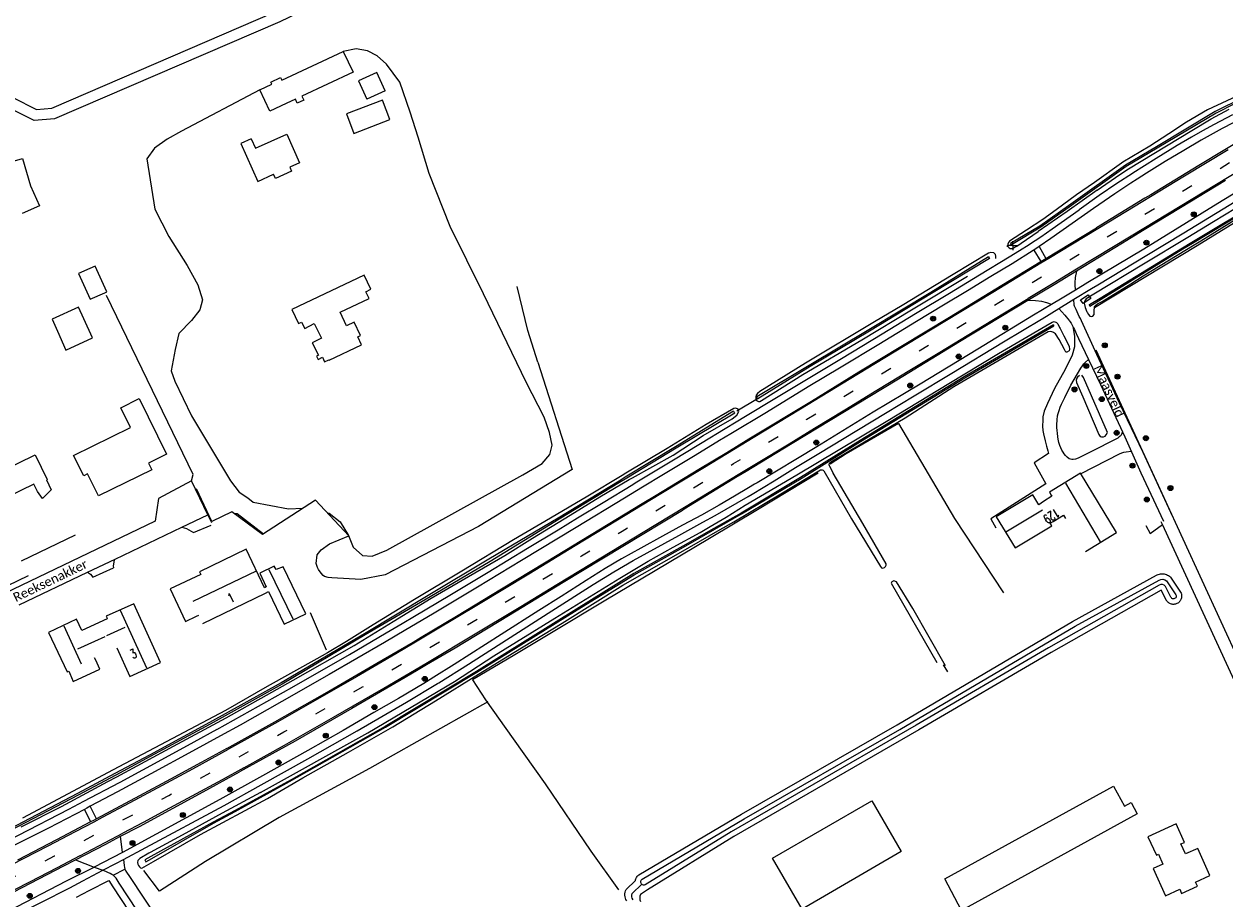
# Model space of a CAD drawing. Extents: x 177628 to 188968, y 384226 to 390673.
# Tile 295 of 393: x 184749 to 185076, y 387310 to 387548. Entities that reach past the tile are written whole.
import ezdxf

# ---------------------------------------------------------------- set-up
doc = ezdxf.new("R2010")
doc.units = 0
doc.linetypes.add('VW-3-9_STREEP', pattern=[12, 3, -9])
for name, color, linetype, lineweight in [('2811', 253, 'Continuous', 13), ('2901', 253, 'Continuous', 13), ('4209', 253, 'Continuous', 13), ('4502', 253, 'Continuous', 13), ('B-AF-CULT-GD', 253, 'HEKWERK', 13), ('B-AF-HAAG-GD', 253, 'HAAG', 13), ('B-AF-RAST-GD', 253, 'HEKWERK', 13), ('B-BP-BOOM-GD', 253, 'Continuous', 13), ('B-GB-BOUW-GD', 14, 'Continuous', 13), ('B-GB-NOKL-GD', 14, 'Continuous', 13), ('B-MK-ASSTRP-GD', 253, 'VW-3-9_STREEP', 13), ('B-MK-STRP-GD', 253, 'Continuous', 13), ('B-OB-CAI-GD', 253, 'Continuous', 13), ('B-OG-HOOGTE-GD', 253, 'Continuous', 13), ('B-TR-SLOO-GD', 253, 'Continuous', 13), ('B-VH-FPAD-GD', 8, 'Continuous', 13), ('B-VH-HFDR-GD', 8, 'Continuous', 13), ('B-VH-MATE-GD', 253, 'Continuous', 13), ('B-VH-ONVH-GD', 253, 'Continuous', 13), ('B-VH-OVRG-GD', 8, 'Continuous', 13), ('B-WT-HDUIK-GD', 253, 'Continuous', 13), ('B01_F', 14, 'Continuous', 9), ('B01_T', 14, 'Continuous', 9), ('B02_D', 14, 'Continuous', 9), ('B02_F', 14, 'Continuous', 9), ('B02_T', 14, 'Continuous', 9), ('B11_S', 14, 'Continuous', 9), ('B14_F', 14, 'Continuous', 9), ('T04_F', 253, 'HAAG', 9), ('T04_T', 253, 'HAAG', 9), ('T07_F', 253, 'Continuous', 9), ('T09_F', 253, 'Continuous', 9), ('T10_F', 253, 'Continuous', 9), ('T22_F', 253, 'Continuous', 9), ('V00_F', 8, 'Continuous', 9), ('V00_T', 8, 'Continuous', 9), ('V06_F', 8, 'Continuous', 9), ('W01_F', 253, 'Continuous', 9), ('Z06', 7, 'Continuous', 9)]:
    doc.layers.add(name, color=color, linetype=linetype, lineweight=lineweight)
doc.styles.add('Legend', font='calibri.ttf')
doc.styles.add('ROMANS', font='ROMANS.shx', dxfattribs={"oblique": 45})
doc.linetypes.add('HAAG', pattern='A,4,-1,[5,TOPOCAD.SHX,S=0.35,R=0,X=-0.35,Y=-0.35],-1', length=6)
doc.linetypes.add('HEKWERK', pattern='A,7,-1.5,[1,ProvNB.shx,S=0.75,R=0,X=0,Y=0],-1.5', length=10)

# ---------------------------------------------------------------- blocks, each defined once
blk = doc.blocks.new('2901_2901', base_point=(177628.113717, 385871.174588))
at = {"layer": '2901'}
for radius in [0.675, 0.45, 0.225]:
    blk.add_circle((177628.113717, 385871.174588), radius, dxfattribs=at)
blk = doc.blocks.new('4209_4209', base_point=(177627.545238, 385871.174588))
at = {"layer": '4209'}
for points in [[(177627.545238, 385871.174588, 0), (177626.295238, 385871.174588, 0)], [(177627.545238, 385871.174588, 0), (177627.545238, 385872.424588, 0)], [(177627.545238, 385871.174588, 0), (177628.795238, 385871.174588, 0)], [(177627.545238, 385871.174588, 0), (177627.545238, 385869.924588, 0)]]:
    blk.add_polyline3d(points, dxfattribs=at)
blk = doc.blocks.new('2810_2811', base_point=(177627.545238, 385871.174588))
at = {"layer": '2811'}
blk.add_polyline3d([(177627.045238, 385870.924588, 0), (177627.045238, 385871.424588, 0), (177628.045238, 385871.424588, 0), (177628.045238, 385870.924588, 0)], close=True, dxfattribs=at)

msp = doc.modelspace()

# ---------------------------------------------------------------- linework, layer by layer
at = {"layer": 'B-AF-CULT-GD', "flags": 128}
for points in [[(184889.283, 387455.963), (184886.589, 387464.594), (184883.633, 387476.589)], [(184889.283, 387455.963), (184898.689, 387426.673), (184873.085, 387411.185), (184847.673, 387397.978), (184841.043, 387396.681), (184833.143, 387397.136), (184832.104, 387397.308), (184831.161, 387397.547), (184830.758, 387397.79), (184830.223, 387398.408), (184829.494, 387399.427), (184829.176, 387400.033), (184828.875, 387401.079), (184829.138, 387403.493), (184830.245, 387404.798), (184832.495, 387406.451), (184837.761, 387408.666), (184828.641, 387418.388), (184814.173, 387408.955), (184805.892, 387415.14), (184800.409, 387412.492), (184796.199, 387421.435)], [(184827.214, 387387.733), (184831.574, 387377.546)], [(184875.683, 387363.379), (184843.406, 387345.166), (184818.78, 387331.868)], [(184818.78, 387331.868), (184798.67, 387319.815), (184786.112, 387311.777), (184781.832, 387317.412)]]:
    msp.add_lwpolyline(points, dxfattribs=at)
at = {"layer": 'B-AF-HAAG-GD', "flags": 128}
for points in [[(184763.462, 387310.14), (184766.911, 387311.915), (184772.271, 387314.673), (184773.382, 387312.981)], [(184773.382, 387312.981), (184782.277, 387299.444), (184781.511, 387297.947)]]:
    msp.add_lwpolyline(points, dxfattribs=at)
at = {"layer": 'B-AF-RAST-GD', "flags": 128}
for points in [[(184987.666, 387439.222), (184977.968, 387433.624), (184973.372, 387431.019), (184969.012, 387428.142)], [(184987.666, 387439.222), (185002.949, 387413.369), (185016.264, 387393.111)], [(184965.731, 387425.725), (184949.158, 387415.742), (184936.093, 387407.924), (184921.273, 387399.124), (184907.36, 387390.834), (184893.94, 387382.705), (184883.056, 387376.203), (184871.47, 387369.405)], [(184871.47, 387369.405), (184875.071, 387363.879), (184882.558, 387353.265), (184891.314, 387341.008), (184903.744, 387322.706), (184911.286, 387312.157)]]:
    msp.add_lwpolyline(points, dxfattribs=at)
at = {"layer": 'B-GB-BOUW-GD', "flags": 128}
for points in [[(185038.608, 387404.403), (185047.105, 387409.562), (185037.281, 387425.716), (185028.793, 387420.499), (185029.311, 387419.727), (185029.475, 387419.429), (185027.209, 387418.003), (185025.946, 387417.114), (185024.321, 387419.833), (185014.302, 387413.802), (185019.461, 387405.315), (185029.505, 387411.372), (185029.016, 387412.061), (185029.878, 387412.559), (185032.63, 387414.237), (185033.171, 387413.339)], [(184797.909, 387384.714), (184815.006, 387393.005), (184815.827, 387393.435), (184820.11, 387384.553), (184826.054, 387387.392), (184819.86, 387400.221), (184817.9, 387399.409), (184817.408, 387400.346), (184813.455, 387398.453), (184815.224, 387394.688), (184814.758, 387394.493), (184809.763, 387405.024), (184797.072, 387398.843), (184797.402, 387398.092), (184789.013, 387394.15), (184793.237, 387385.314), (184796.242, 387386.765), (184796.845, 387386.982)], [(184774.481, 387378.107), (184778.01, 387370.278), (184786.365, 387374.055), (184779.132, 387390.092), (184771.615, 387386.694), (184771.754, 387386.333), (184771.869, 387385.995), (184764.913, 387382.828), (184763.445, 387385.907), (184755.837, 387382.282), (184760.927, 387371.517), (184761.361, 387371.753), (184761.643, 387371.069), (184762.602, 387368.891), (184769.88, 387372.275), (184768.77, 387374.707), (184768.438, 387375.413)]]:
    msp.add_lwpolyline(points, dxfattribs=at)
at = {"layer": 'B-GB-NOKL-GD', "flags": 128}
for points in [[(185033.176, 387422.952), (185042.685, 387407.037)], [(185026.893, 387415.62), (185016.932, 387409.594)], [(184815.935, 387399.48), (184822.442, 387386.026)], [(184812.45, 387398.98), (184795.204, 387390.738)], [(184782.639, 387372.536), (184775.456, 387388.269)], [(184764.876, 387373.61), (184760.125, 387384.028)], [(184776.665, 387383.631), (184771.678, 387381.374)], [(184768.418, 387379.868), (184763.75, 387377.748)], [(184768.459, 387379.941), (184771.302, 387381.184)]]:
    msp.add_lwpolyline(points, dxfattribs=at)
at = {"layer": 'B-MK-ASSTRP-GD', "flags": 128}
msp.add_lwpolyline([(183944.412, 387070.458), (183952.02, 387071.296), (183963.432, 387072.6), (183973.755, 387073.811), (183985.142, 387075.148), (183997.902, 387076.643), (184007.149, 387077.803), (184012.738, 387078.504), (184015.866, 387078.896), (184023.787, 387079.902), (184031.733, 387080.99), (184038.514, 387081.946), (184046.324, 387083.075), (184052.616, 387084.079), (184062.372, 387085.69), (184070.358, 387087.095), (184078.883, 387088.72), (184087.355, 387090.364), (184096.7, 387092.235), (184103.899, 387093.77), (184111.252, 387095.404), (184111.425, 387095.442), (184123.771, 387098.311), (184141.375, 387102.722), (184156.811, 387106.905), (184172.406, 387111.313), (184186.27, 387115.349), (184204.637, 387120.724), (184207.727, 387121.634), (184232.843, 387129.032), (184261.594, 387137.507), (184282.846, 387143.719), (184303.661, 387149.86), (184329.525, 387157.49), (184363.913, 387167.629), (184386.852, 387174.392), (184399.561, 387178.199), (184421.138, 387184.662), (184444.005, 387191.692), (184478.045, 387202.775), (184494.748, 387208.642), (184494.795, 387208.659), (184523.173, 387218.628), (184556.574, 387231.119), (184568.123, 387235.659), (184581.873, 387241.073), (184588.922, 387243.903), (184593.818, 387245.869), (184604.923, 387250.423), (184615.77, 387254.954), (184627.213, 387259.841), (184637.793, 387264.424), (184640.053, 387265.403), (184649.118, 387269.411), (184659.082, 387273.839), (184668.953, 387278.291), (184679.316, 387283.034), (184680.524, 387283.598), (184689.441, 387287.756), (184701.045, 387293.259), (184707.642, 387296.431), (184711.53, 387298.3), (184722.574, 387303.686), (184732.981, 387308.85), (184744.376, 387314.625), (184757.465, 387321.371), (184764.891, 387325.23), (184769.978, 387327.929), (184772.279, 387329.149), (184779.804, 387333.137), (184788.663, 387337.88), (184796.924, 387342.374), (184806.667, 387347.717), (184820.048, 387355.183), (184832.827, 387362.444), (184841.52, 387367.432), (184852.236, 387373.672), (184857.149, 387376.589), (184862.643, 387379.851), (184875.281, 387387.456), (184888.489, 387395.43), (184901.182, 387403.142), (184912.27, 387409.862), (184924.556, 387417.313), (184935.934, 387424.236), (184942.669, 387428.329), (184949.693, 387432.598), (184962.622, 387440.407), (184975.889, 387448.482), (184988.19, 387455.933), (185001.979, 387464.296), (185015.043, 387472.229), (185028.182, 387480.188), (185030.347, 387481.499), (185044.149, 387489.84), (185073.274, 387507.538), (185096.242, 387521.471), (185113.689, 387532.026), (185114.259, 387532.371), (185120.036, 387535.878), (185131.893, 387543.117), (185146.548, 387552), (185161.393, 387560.989), (185172.777, 387567.864), (185182.893, 387573.996), (185193.695, 387580.423), (185199.264, 387583.686), (185204.585, 387586.804), (185212.923, 387591.643), (185221.14, 387596.338), (185232.105, 387602.57), (185240.882, 387607.498), (185249.419, 387612.192), (185257.663, 387616.673), (185269.427, 387623.04), (185286.671, 387632.329), (185294.499, 387636.546), (185316.587, 387648.416), (185329.692, 387655.461), (185348.253, 387665.478), (185369.366, 387676.846), (185374.563, 387679.641), (185390.424, 387688.172), (185400.986, 387693.869), (185422.114, 387705.266), (185443.177, 387716.608), (185462.76, 387727.158), (185466.73, 387729.298), (185497.075, 387745.679), (185513.336, 387754.404), (185525.616, 387760.989), (185535.704, 387766.436), (185545.139, 387771.54), (185550.773, 387774.601), (185554.252, 387776.491), (185561.636, 387780.477), (185568.948, 387784.48), (185577.123, 387788.996), (185586.07, 387793.974), (185595.122, 387799.084), (185603.096, 387803.642), (185613.748, 387809.838), (185622.033, 387814.709), (185629.021, 387818.899), (185635.198, 387822.604), (185637.515, 387824.01), (185644.061, 387827.983), (185652.489, 387833.182), (185661.818, 387838.964), (185670.926, 387844.668), (185679.882, 387850.337), (185691.271, 387857.643), (185699.088, 387862.764), (185706.4, 387867.567), (185719.727, 387876.444), (185721.675, 387877.754), (185729.973, 387883.334), (185732.242, 387884.86), (185738.299, 387888.973), (185757.89, 387902.042), (185765.768, 387907.38), (185804.927, 387933.722), (185805.444, 387934.069), (185845.245, 387960.79), (185875.094, 387980.841), (185887.944, 387989.473), (185905.016, 388000.94), (185940.462, 388024.767), (185970.341, 388044.898), (185970.919, 388045.287), (185982.816, 388053.292), (186020.236, 388078.437), (186053.905, 388101.084), (186060.105, 388105.254), (186099.969, 388132.042), (186136.894, 388156.876), (186139.014, 388158.302), (186178.944, 388185.13), (186211.32, 388206.914), (186219.794, 388212.613), (186258.815, 388238.852), (186294.99, 388263.063), (186302.966, 388268.318), (186324.939, 388282.795), (186354.934, 388302.418), (186384.967, 388322.047), (186386.61, 388323.124), (186415.006, 388341.733), (186447.357, 388363.161), (186469.928, 388378.422), (186487.988, 388390.634), (186522.539, 388414.381), (186552.061, 388434.794), (186552.375, 388435.011), (186591.589, 388462.132), (186621.245, 388482.669), (186634.606, 388491.916), (186650.955, 388503.231), (186680.626, 388523.721), (186716.861, 388548.786), (186720.265, 388551.141), (186761.12, 388579.373), (186799.113, 388605.659), (186800.413, 388606.558), (186843.546, 388636.4), (186881.346, 388662.561), (186902.899, 388677.477), (186914.87, 388685.771), (186928.834, 388695.48), (186943.945, 388706.066), (186956.492, 388714.945), (186962.785, 388719.488), (186972.094, 388726.208), (186986.385, 388736.608), (186999.405, 388746.231), (187012.404, 388755.989), (187025.791, 388766.134), (187038.048, 388775.406), (187042.93, 388779.107), (187049.596, 388784.161), (187059.688, 388791.795), (187070.007, 388799.64), (187080.386, 388807.484), (187091.627, 388815.999), (187104.113, 388825.452), (187116.189, 388834.57), (187122.69, 388839.475), (187124.579, 388840.901), (187128.403, 388843.794), (187136.942, 388850.255), (187152.391, 388861.968), (187156.649, 388865.209), (187165.198, 388871.66), (187172.972, 388877.552), (187180.679, 388883.391), (187187.857, 388888.815), (187194.476, 388893.815), (187200.809, 388898.618), (187202.426, 388899.838), (187207.173, 388903.419), (187213.258, 388907.982), (187220.155, 388913.104), (187226.601, 388917.892), (187234.132, 388923.385), (187241.035, 388928.349), (187247.153, 388932.714), (187253.715, 388937.328), (187259.552, 388941.389), (187265.664, 388945.606), (187271.763, 388949.75), (187279.179, 388954.712), (187284.034, 388957.938), (187288.001, 388960.573), (187296.417, 388966.088), (187304.113, 388971.043), (187312.488, 388976.371), (187321.175, 388981.845), (187329.2, 388986.794), (187336.423, 388991.171), (187347.234, 388997.666), (187355.385, 389002.491), (187364.617, 389007.889), (187369.274, 389010.564), (187373.351, 389012.906), (187383.55, 389018.746), (187391.354, 389023.182), (187399.729, 389027.947), (187409.043, 389033.149), (187417.7, 389037.939), (187425.952, 389042.506), (187435.215, 389047.522), (187443.298, 389051.859), (187449.185, 389054.994), (187456.297, 389058.639), (187463.273, 389062.161), (187471.291, 389066.134), (187479.197, 389069.969), (187486.731, 389073.532), (187495.836, 389077.681), (187502.129, 389080.449), (187505.366, 389081.872), (187515.302, 389086.134), (187524.74, 389090.108), (187533.55, 389093.818), (187544.216, 389098.293), (187548.392, 389100.027), (187552.912, 389101.905), (187561.746, 389105.557), (187569.799, 389108.937), (187579.694, 389113.029), (187589.404, 389117.045), (187600.626, 389121.678), (187611.176, 389126.036), (187620.579, 389129.941), (187627.506, 389132.811), (187635.464, 389136.159), (187640.702, 389138.397), (187642.123, 389139.004), (187649.209, 389142.094), (187655.76, 389144.998), (187661.931, 389147.773), (187666.965, 389150.098), (187673.133, 389153.049), (187678.06, 389155.479), (187685.805, 389159.33), (187693.353, 389163.127), (187700.589, 389166.873), (187710.043, 389171.904), (187717.972, 389176.292), (187724.462, 389179.979), (187729.627, 389183.021), (187730.532, 389183.554), (187736.361, 389187.049), (187741.741, 389190.353), (187747.177, 389193.778), (187753.716, 389197.979), (187760.089, 389202.175), (187766.168, 389206.249), (187773.118, 389210.99), (187778.727, 389214.924), (187784.459, 389219.069), (187789.352, 389222.66), (187795.124, 389226.932), (187800.154, 389230.719), (187806.175, 389235.283), (187811.497, 389239.481), (187812.14, 389239.988), (187816.945, 389243.825), (187823.942, 389249.6), (187830.458, 389254.877), (187837.294, 389260.699), (187843.444, 389266.007), (187848.199, 389270.121), (187854.933, 389275.94), (187861.712, 389281.812), (187869.164, 389288.253), (187876.351, 389294.48), (187884.405, 389301.452), (187887.829, 389304.422), (187888.334, 389304.861), (187889.364, 389305.754), (187892.772, 389308.696), (187897.265, 389312.503), (187901.072, 389315.671), (187905.63, 389319.389), (187910.153, 389323.072), (187914.275, 389326.394), (187918.745, 389329.944), (187922.394, 389332.834), (187926.332, 389335.907), (187929.595, 389338.428), (187933.176, 389341.134), (187936.658, 389343.755), (187940.773, 389346.797), (187945.751, 389350.425), (187949.016, 389352.775), (187952.932, 389355.569), (187956.47, 389358.093), (187959.735, 389360.384), (187964.174, 389363.496), (187967.993, 389366.149), (187971.877, 389368.808), (187976.082, 389371.666), (187982.065, 389375.666)], dxfattribs=at)
at = {"layer": 'B-MK-STRP-GD', "flags": 128}
for points in [[(185266.34, 387617.715), (185259.324, 387613.927), (185251.08, 387609.446), (185242.543, 387604.752), (185233.766, 387599.824), (185222.802, 387593.592), (185214.584, 387588.897), (185206.247, 387584.058), (185200.925, 387580.94), (185195.356, 387577.677), (185184.554, 387571.251), (185174.438, 387565.118), (185163.055, 387558.243), (185148.209, 387549.254), (185133.554, 387540.371), (185121.698, 387533.132), (185115.351, 387529.281), (185110.481, 387526.326), (185095.024, 387516.952), (185080.805, 387508.332), (185051.135, 387490.318)], [(185077.572, 387513.895), (185065.637, 387506.665), (185045.029, 387494.168)], [(185045.029, 387494.168), (185028.663, 387484.269), (185026.499, 387482.958), (185013.36, 387475), (185000.295, 387467.067), (184986.506, 387458.704), (184974.206, 387451.253), (184960.939, 387443.177), (184948.009, 387435.368), (184940.986, 387431.1), (184934.25, 387427.006), (184922.873, 387420.083), (184910.586, 387412.633), (184899.499, 387405.913), (184886.805, 387398.201), (184873.598, 387390.227), (184860.959, 387382.622), (184855.466, 387379.36), (184850.553, 387376.442), (184839.836, 387370.203), (184831.144, 387365.214), (184818.364, 387357.954), (184804.983, 387350.488)], [(185051.135, 387490.318), (185036.241, 387481.311)], [(185036.241, 387481.311), (185029.839, 387477.433), (185023.028, 387473.307)], [(184809.12, 387345.418), (184820.178, 387351.578), (184833.536, 387359.15), (184847.286, 387367.098), (184858.723, 387373.827), (184860.531, 387374.891), (184870.868, 387381.053), (184884.621, 387389.342), (184894.51, 387395.349), (184906.47, 387402.588), (184918.068, 387409.615), (184929.308, 387416.465), (184939.786, 387422.826), (184944.34, 387425.589), (184948.889, 387428.349), (184957.81, 387433.756), (184964.765, 387437.973), (184972.986, 387442.965), (184981.783, 387448.297), (184991.229, 387454.024), (184998.952, 387458.719), (185010.561, 387465.759), (185023.028, 387473.307)], [(184742.693, 387317.396), (184755.782, 387324.141), (184763.207, 387328), (184768.295, 387330.699), (184770.595, 387331.92), (184778.12, 387335.907), (184786.98, 387340.651), (184795.241, 387345.145), (184804.983, 387350.488)], [(184809.12, 387345.418), (184803.174, 387342.139), (184796.096, 387338.272), (184788.84, 387334.356), (184781.632, 387330.522), (184776.133, 387327.567)], [(184764.425, 387321.381), (184771.28, 387325.003), (184776.133, 387327.567)], [(184764.425, 387321.381), (184758.231, 387318.157), (184750.642, 387314.214), (184742.429, 387310.024)]]:
    msp.add_lwpolyline(points, dxfattribs=at)
at = {"layer": 'B-TR-SLOO-GD', "flags": 128}
for points in [[(185115.103, 387547.369), (185100.737, 387538.574), (185089.136, 387531.807), (185074.025, 387524.304), (185057.998, 387514.639), (185049.516, 387509.659), (185049.513, 387509.657), (185034.691, 387499.014), (185026.198, 387493.09), (185018.217, 387488.322), (185018.246, 387488.044), (185018.459, 387487.966)], [(185115.103, 387547.369), (185115.382, 387547.213), (185115.482, 387546.951), (185100.984, 387538.248), (185089.278, 387531.523), (185074.273, 387523.871), (185058.206, 387514.328), (185049.782, 387509.344), (185049.733, 387509.315), (185034.831, 387498.662), (185026.438, 387492.759), (185018.459, 387487.966)], [(185081.089, 387529.012), (185071.902, 387524.777), (185066.227, 387521.445), (185061.353, 387518.219), (185056.158, 387514.822), (185048.82, 387510.462), (185048.439, 387510.235), (185041.103, 387504.94)], [(185054.339, 387479.509), (185068.297, 387487.937), (185070.138, 387489.049), (185083.431, 387497.306), (185099.912, 387507.404), (185117.991, 387518.488), (185125.059, 387522.693), (185127.922, 387524.134), (185130.076, 387525.25), (185130.936, 387525.816), (185130.974, 387526.176), (185130.847, 387526.603), (185130.262, 387527.645), (185129.753, 387527.823), (185129.092, 387527.69), (185128.142, 387527.298), (185124.386, 387524.936), (185116.473, 387520.366), (185101.186, 387511.158), (185085.557, 387501.517), (185073.526, 387494.19), (185066.537, 387489.975), (185054.429, 387482.672)], [(185039.846, 387471.241), (185039.754, 387471.729), (185042.629, 387473.398), (185065.115, 387487.136), (185067.665, 387488.669), (185086.953, 387500.267), (185105.091, 387511.448), (185129.53, 387525.946), (185129.665, 387525.692)], [(185039.846, 387471.241), (185042.91, 387473.126), (185065.174, 387486.834), (185067.854, 387488.449), (185087.106, 387500.053), (185105.183, 387511.206), (185129.665, 387525.692)], [(185041.873, 387502.883), (185047.981, 387507.174), (185050.378, 387508.651), (185057.241, 387512.881), (185067.628, 387519.132), (185072.895, 387522.316), (185077.854, 387524.906)], [(185041.103, 387504.94), (185036.163, 387501.549), (185030.684, 387497.458), (185026.993, 387494.88), (185022.539, 387491.929), (185017.934, 387488.927), (185017.632, 387488.56), (185017.443, 387488.155), (185017.4, 387487.809), (185017.483, 387487.508), (185017.795, 387487.135), (185018.118, 387486.955), (185018.752, 387486.97), (185019.951, 387487.589), (185021.118, 387488.378), (185025.787, 387491.555)], [(185041.873, 387502.883), (185033.669, 387497.052), (185025.787, 387491.555)], [(185014.218, 387484.259), (185014.23, 387484.899), (185014.131, 387485.282), (185013.968, 387485.549), (185013.663, 387485.799), (185012.829, 387485.827), (185012.187, 387485.667), (185002.596, 387479.838), (184988.625, 387471.422), (184981.077, 387466.989), (184962.318, 387455.716), (184949.812, 387447.961), (184949.184, 387447.39), (184948.852, 387446.95), (184948.737, 387446.553), (184948.793, 387445.805), (184948.941, 387445.56), (184949.092, 387445.449), (184949.445, 387445.28), (184949.846, 387445.265), (184950.295, 387445.509), (184961.542, 387452.65), (184977.658, 387462.105), (184991.162, 387470.231), (185006.465, 387479.414)], [(185012.189, 387484.704), (184996.477, 387475.008), (184979.557, 387464.828), (184963.323, 387455.063), (184949.056, 387446.517), (184949.043, 387446.194), (184949.294, 387446.008)], [(185012.189, 387484.704), (185012.371, 387484.454), (185012.46, 387484.28), (184996.695, 387474.66), (184979.751, 387464.385), (184963.585, 387454.752), (184949.294, 387446.008)], [(185054.429, 387482.672), (185040.931, 387474.52), (185038.844, 387473.259), (185038.433, 387472.732), (185038.273, 387472.045), (185038.591, 387470.896), (185039.042, 387469.706), (185039.074, 387469.649)], [(185041.097, 387470.79), (185041.143, 387471.15), (185041.442, 387471.543), (185041.936, 387471.837), (185043.151, 387472.531), (185051.019, 387477.35), (185054.339, 387479.509)], [(185039.074, 387469.649), (185039.438, 387469.009), (185039.836, 387468.518), (185040.194, 387468.425), (185040.634, 387468.541), (185041.036, 387468.967), (185041.015, 387470.154), (185041.097, 387470.79)], [(185029.932, 387466.175), (185005.604, 387451.992), (184977.205, 387434.646), (184960.927, 387424.499), (184944.773, 387414.82), (184937.293, 387410.597), (184928.86, 387405.837), (184915.521, 387398.316), (184899.854, 387388.6), (184872.569, 387371.639), (184847.672, 387356.663), (184821.99, 387342.127), (184806.778, 387333.724), (184800.718, 387330.549), (184783.789, 387321.167), (184782.16, 387320.264), (184782.423, 387319.764), (184784.055, 387320.694), (184800.894, 387330.289), (184806.797, 387333.49), (184821.582, 387341.702), (184847.797, 387356.497), (184872.635, 387371.439), (184900.013, 387388.424), (184915.573, 387398.041), (184928.992, 387405.56), (184937.548, 387410.449), (184944.856, 387414.624), (184961.084, 387424.272), (184977.322, 387434.368), (185005.736, 387451.729), (185030.038, 387465.896), (185029.974, 387466.145)], [(184813.643, 387338.675), (184842.964, 387354.956), (184866.574, 387368.912), (184877.3, 387375.905), (184893.954, 387386.224), (184911.663, 387397.114), (184919.395, 387401.729), (184926.189, 387405.512), (184933.582, 387409.576), (184936.312, 387411.166), (184940.632, 387413.682), (184945.877, 387416.956), (184959.956, 387425.234), (184971.191, 387431.955), (184984.789, 387440.094), (185001.403, 387450.183), (185014.939, 387458.348), (185027.818, 387465.873), (185029.572, 387466.898), (185030.102, 387467.044), (185030.721, 387466.824), (185031.103, 387466.39), (185031.604, 387465.435)], [(185031.604, 387465.435), (185031.75, 387465.157), (185032.784, 387463.19), (185034.234, 387460.351), (185034.298, 387459.411), (185034.151, 387459.043), (185033.532, 387458.674), (185033.325, 387458.692), (185032.892, 387459.433), (185031.489, 387462.177), (185030.491, 387463.656), (185029.889, 387464.103), (185029.77, 387464.191), (185029.487, 387464.241)], [(185029.487, 387464.241), (185029, 387464.327), (185028.449, 387464.231), (185014.766, 387456.224), (185002.723, 387449.249), (184989.432, 387440.722), (184977.884, 387433.924), (184969.339, 387428.791), (184968.8, 387428.39), (184968.647, 387428.166), (184968.632, 387428.052), (184968.783, 387427.761)], [(185036.991, 387452.302), (185036.506, 387451.918), (185036.292, 387451.624), (185036.119, 387451.025), (185036.172, 387450.464), (185037.939, 387446.565), (185042.251, 387436.294), (185042.674, 387435.685), (185042.973, 387435.591), (185043.514, 387435.641), (185043.975, 387435.839), (185044.311, 387436.157), (185044.64, 387436.791), (185038.15, 387451.763), (185037.65, 387452.436)], [(184942.698, 387442.629), (184926.813, 387432.915), (184913.159, 387424.597), (184911.437, 387423.548), (184894.834, 387413.486), (184875.934, 387402.239), (184859.407, 387392.371), (184842.026, 387381.87), (184819.323, 387368.591), (184799.732, 387357.717), (184783.382, 387348.856), (184773.974, 387343.835), (184763.752, 387338.378), (184745.196, 387328.696), (184714.85, 387313.458), (184699.521, 387305.969), (184682.975, 387298.129), (184666.191, 387290.496), (184649.624, 387282.864), (184632.648, 387275.46), (184616.07, 387268.307)], [(184942.698, 387442.629), (184942.842, 387442.285), (184943.019, 387442.084), (184927.038, 387432.494), (184913.565, 387424.362), (184911.555, 387423.148), (184895.125, 387413.208), (184876.317, 387401.658), (184859.959, 387392.009), (184842.223, 387381.612), (184819.594, 387368.236), (184799.902, 387357.288), (184783.606, 387348.475), (184774.198, 387343.421), (184763.967, 387337.925), (184745.516, 387328.26)], [(184804.319, 387359.012), (184822.586, 387369.323), (184839.181, 387378.712), (184849.839, 387385.273), (184860.176, 387391.645), (184870.405, 387397.53), (184880.322, 387403.246), (184887.87, 387408.025), (184898.087, 387414.285), (184906.203, 387419.223), (184914.249, 387423.965), (184915.125, 387424.482), (184926.178, 387430.666), (184934.351, 387435.944), (184942.291, 387440.522), (184943.565, 387441.562), (184944.097, 387442.531), (184943.928, 387443.17), (184943.32, 387443.405), (184942.778, 387443.383), (184935.201, 387439.023), (184924.536, 387432.473), (184913.309, 387425.712), (184912.297, 387425.098), (184902.927, 387419.409), (184892.774, 387413.483), (184882.627, 387407.508), (184868.586, 387399.034), (184855.652, 387391.31), (184844.4, 387384.35), (184837.134, 387379.796), (184831.95, 387376.775), (184829.066, 387375.094), (184815.53, 387367.521), (184804.117, 387361.044)], [(184815.565, 387337.024), (184825.233, 387342.643), (184837.644, 387349.618), (184849.76, 387356.577), (184861.413, 387363.603), (184873.115, 387370.935), (184882.779, 387376.801), (184895.9, 387384.849), (184912.52, 387395.171), (184928.321, 387404.196), (184938.395, 387409.958), (184942.734, 387412.44), (184955.522, 387420.053), (184966.422, 387426.628), (184966.848, 387426.659), (184967.071, 387426.501)], [(184967.071, 387426.501), (184967.16, 387426.438), (184967.281, 387426.352), (184974.865, 387413.299), (184982.718, 387400.229), (184983.009, 387399.949), (184983.392, 387399.797), (184983.813, 387399.99), (184984.104, 387400.243), (184984.284, 387400.612), (184984.278, 387400.955), (184977.967, 387411.958), (184969.851, 387425.706)], [(184968.783, 387427.761), (184968.854, 387427.626), (184969.851, 387425.706)], [(185000.482, 387373.21), (184991.551, 387388.838), (184987.064, 387396.103), (184986.369, 387396.365), (184985.82, 387396.068), (184985.645, 387395.692), (184998.109, 387374.122)], [(184804.117, 387361.044), (184775.049, 387345.653), (184773.45, 387344.805), (184748.763, 387331.703)], [(184748.424, 387329.281), (184759.425, 387334.808), (184772.079, 387341.687), (184774.447, 387342.959), (184789.929, 387351.274), (184804.319, 387359.012)], [(184813.643, 387338.675), (184803.234, 387333.067), (184792.331, 387326.981), (184783.54, 387322.335), (184783.235, 387322.15), (184780.774, 387320.664), (184780.221, 387320.114), (184780.156, 387319.552), (184780.226, 387319.126), (184780.426, 387318.751), (184780.686, 387318.385), (184780.959, 387318.12), (184781.332, 387318.069), (184784.513, 387319.881), (184797.301, 387327.167), (184815.565, 387337.024)]]:
    msp.add_lwpolyline(points, dxfattribs=at)
at = {"layer": 'B-VH-FPAD-GD', "flags": 128}
for points in [[(185055.37, 387485.115), (185065.433, 387491.253), (185083.186, 387502.079), (185108.152, 387517.283), (185118.714, 387523.724), (185125.811, 387528.052), (185149.137, 387542.253), (185157.193, 387547.168), (185167.895, 387553.7), (185178.745, 387560.334), (185182.788, 387562.806), (185185.835, 387564.669), (185204.116, 387575.517), (185205.02, 387576.053), (185224.447, 387587.372), (185230.026, 387590.498), (185244.429, 387598.568), (185256.752, 387605.172), (185266.659, 387610.482), (185274.332, 387614.376), (185279.677, 387616.843), (185284.393, 387618.916), (185290.723, 387621.404), (185293.77, 387622.602)], [(185078.727, 387523.385), (185073.746, 387520.777), (185070.515, 387519.006), (185067.539, 387517.356), (185063.669, 387515.037), (185057.95, 387511.495), (185051.537, 387507.498), (185051.43, 387507.429), (185047.172, 387504.658), (185042.403, 387501.409), (185036.888, 387497.489)], [(185082.132, 387522.819), (185075.944, 387519.706), (185070.165, 387516.49), (185065.457, 387513.713), (185060.414, 387510.653), (185055.325, 387507.486), (185052.761, 387505.888), (185050.968, 387504.77), (185046.649, 387501.908), (185040.86, 387497.863)], [(185094.752, 387511.45), (185074.732, 387499.221), (185054.53, 387486.791)], [(184801.756, 387355.839), (184822.208, 387367.295), (184837.945, 387376.272), (184847.976, 387382.158), (184852.302, 387384.735), (184855.643, 387386.725), (184865.323, 387392.456), (184875.734, 387398.73), (184886.45, 387405.25), (184894.845, 387410.287), (184900.098, 387413.493), (184907.13, 387417.731), (184915.229, 387422.668), (184915.844, 387423.04), (184926.332, 387429.379), (184936.645, 387435.618), (184937.808, 387436.32), (184945.964, 387441.245), (184953.93, 387446.046), (184962.07, 387450.967), (184972.081, 387457.014), (184983.164, 387463.707), (184992.315, 387469.248), (185001.539, 387474.791), (185009.751, 387479.765), (185017.814, 387484.664), (185020.682, 387486.459), (185023.25, 387488.042), (185023.375, 387488.125), (185026.508, 387490.188), (185029.577, 387492.335), (185036.888, 387497.489)], [(185040.86, 387497.863), (185035.002, 387493.765), (185029.194, 387489.657), (185026.025, 387487.477), (185024.545, 387486.488), (185024.414, 387486.407), (185018.644, 387482.814), (185012.869, 387479.308), (185006.51, 387475.454), (184999.943, 387471.489), (184992.607, 387467.08), (184982.274, 387460.827), (184972.017, 387454.633), (184963.042, 387449.221), (184951.624, 387442.283), (184941.948, 387436.469), (184938.86, 387434.593), (184932.182, 387430.535), (184923.548, 387425.348), (184917.843, 387421.88), (184912.901, 387418.876), (184899.747, 387410.936), (184884.841, 387401.918), (184872.827, 387394.664), (184860.583, 387387.308), (184853.317, 387383.01), (184847.464, 387379.547), (184832.434, 387370.849), (184819.527, 387363.489), (184808.11, 387357.016), (184802.8, 387354.107)], [(185054.53, 387486.791), (185039.281, 387477.688), (185035.884, 387475.645), (185032.245, 387473.455), (185029.385, 387471.735), (185024.481, 387468.785), (185009.329, 387459.537), (184993.563, 387449.963), (184980.755, 387442.306), (184965.39, 387432.925), (184949.109, 387423.089), (184948.429, 387422.686), (184946.723, 387421.672), (184942.928, 387419.417), (184938.782, 387416.995), (184933.914, 387414.292), (184932.364, 387413.456), (184928.726, 387411.496), (184923.29, 387408.557), (184917.393, 387405.311), (184912.086, 387402.321), (184907.649, 387399.683), (184902.499, 387396.461), (184895.638, 387392.111), (184889.61, 387388.273), (184879.344, 387381.741), (184866.447, 387373.514), (184860.938, 387370.065), (184858.904, 387368.791), (184858.24, 387368.396), (184851.317, 387364.276), (184844.617, 387360.429), (184836.199, 387355.599), (184826.549, 387350.113), (184814.254, 387343.199), (184802.593, 387336.737), (184776.036, 387322.336), (184773.394, 387320.968), (184768.316, 387318.337)], [(184803.725, 387335.1), (184813.883, 387340.721), (184826.55, 387347.854), (184839.998, 387355.497), (184853.478, 387363.329), (184861.943, 387368.357), (184862.299, 387368.569), (184870.348, 387373.675), (184880.782, 387380.321), (184893.134, 387388.21), (184904.387, 387395.354), (184909.984, 387398.816), (184915.266, 387401.912), (184927.705, 387408.746), (184934.306, 387412.33), (184937.651, 387414.146), (184946.654, 387419.384), (184947.726, 387420.025), (184953.708, 387423.605), (184959.602, 387427.246), (184965.934, 387431.036), (184972.827, 387435.226), (184984.091, 387442.041), (184991.92, 387446.762), (185002.201, 387452.974), (185016.288, 387461.482), (185026.607, 387467.696), (185026.816, 387467.822), (185031.351, 387470.616), (185032.788, 387471.501), (185033.255, 387471.785), (185035.446, 387473.115), (185040.267, 387476.042), (185041.997, 387477.093), (185055.37, 387485.115)], [(184801.756, 387355.839), (184795.528, 387352.391), (184787.666, 387348.138), (184775.275, 387341.425), (184775.114, 387341.338), (184765.402, 387336.219), (184761.287, 387334.049), (184747.575, 387326.959), (184735.548, 387320.848), (184724.725, 387315.408), (184713.284, 387309.794), (184702.801, 387304.768), (184687.191, 387297.324), (184676.16, 387292.152), (184671.275, 387289.862), (184659.301, 387284.403), (184647.513, 387279.08), (184633.291, 387272.855), (184619.118, 387266.74)], [(184802.8, 387354.107), (184795.121, 387349.884), (184783.749, 387343.721), (184774.65, 387338.842), (184767.227, 387334.889), (184766.349, 387334.412), (184765.627, 387334.019), (184755.857, 387328.972), (184746.614, 387324.287)], [(184776.294, 387320.388), (184782.386, 387323.656), (184803.725, 387335.1)], [(184625.519, 387250.859), (184627.575, 387251.778), (184639.731, 387257.031), (184662.118, 387266.929), (184680.426, 387275.219), (184683.369, 387276.602), (184684.428, 387277.099), (184703.001, 387285.825), (184729.768, 387298.82), (184745.032, 387306.42), (184760.719, 387314.595), (184768.316, 387318.337)], [(184627.371, 387249.532), (184628.38, 387249.988), (184640.494, 387255.21), (184662.969, 387265.127), (184681.148, 387273.395), (184684.192, 387274.827), (184703.81, 387284.056), (184730.719, 387297.078), (184745.891, 387304.655), (184761.705, 387312.71), (184765.201, 387314.563), (184770.627, 387317.439)], [(184770.627, 387317.439), (184774.254, 387319.327), (184776.294, 387320.388)]]:
    msp.add_lwpolyline(points, dxfattribs=at)
at = {"layer": 'B-VH-HFDR-GD', "flags": 128}
for points in [[(185082.81, 387517.559), (185069.593, 387509.615), (185056.44, 387501.638), (185054.867, 387500.684), (185041.649, 387492.638)], [(185076.827, 387505.495), (185064.586, 387498.056), (185054.632, 387492.054), (185048.716, 387488.44)], [(184804.523, 387350.639), (184817.543, 387357.901), (184831.17, 387365.639), (184845.37, 387373.883), (184855.281, 387379.674), (184857.502, 387380.971), (184867.116, 387386.74), (184879.363, 387394.154), (184891.574, 387401.505), (184903.875, 387408.963), (184917.716, 387417.401), (184921.556, 387419.726), (184933.195, 387426.772), (184940.807, 387431.393), (184946.855, 387435.064), (184963.935, 387445.354), (184976.85, 387453.315), (184988.3, 387460.274), (185001.519, 387468.237), (185015.852, 387476.978), (185026.293, 387483.299), (185026.44, 387483.389), (185027.865, 387484.251), (185041.649, 387492.638)], [(185048.716, 387488.44), (185036.184, 387480.753), (185030.061, 387477.066), (185022.88, 387472.743), (185004.321, 387461.488), (184987.169, 387451.068), (184972.443, 387442.15), (184958.675, 387433.831), (184946.082, 387426.178), (184944.548, 387425.246), (184943.793, 387424.787), (184929.178, 387415.862), (184928.709, 387415.577), (184912.48, 387405.71), (184896.243, 387395.881), (184881.293, 387386.837), (184866.732, 387378.038), (184858.942, 387373.455), (184856.245, 387371.868), (184853.119, 387370.029), (184838.615, 387361.564), (184823.082, 387352.695), (184807.9, 387344.266)], [(184804.523, 387350.639), (184797.492, 387346.854), (184789.114, 387342.252), (184780.699, 387337.777), (184768.964, 387331.478), (184768.119, 387331.034), (184767.341, 387330.626), (184758.028, 387325.735), (184747.414, 387320.201)], [(184744.124, 387310.424), (184760.044, 387318.633), (184763.247, 387320.308), (184771.483, 387324.616), (184775.497, 387326.716), (184780.647, 387329.41), (184797.996, 387338.829), (184807.9, 387344.266)]]:
    msp.add_lwpolyline(points, dxfattribs=at)
at = {"layer": 'B-VH-MATE-GD', "flags": 128}
for points in [[(184768.316, 387318.337), (184770.627, 387317.439)], [(184773.445, 387316.109), (184776.678, 387317.791)]]:
    msp.add_lwpolyline(points, dxfattribs=at)
at = {"layer": 'B-VH-ONVH-GD', "flags": 128}
for points in [[(185035.182, 387465.732), (185035.636, 387463.055), (185035.63, 387460.138), (185035.02, 387457.841), (185033.085, 387453.98), (185030.164, 387448.838), (185028.281, 387444.664), (185027.403, 387442.632), (185026.997, 387441.086), (185026.975, 387440.154), (185026.922, 387438.567), (185027.059, 387437.327), (185027.205, 387436.411), (185027.682, 387434.489), (185028.05, 387433.05), (185028.412, 387431.834), (185028.568, 387431.084), (185024.618, 387428.517), (185027.802, 387422.842), (185012.844, 387413.268), (185014.215, 387410.796)], [(185048.75, 387436.96), (185048.359, 387436.101), (185048.113, 387435.822), (185047.875, 387435.581), (185047.437, 387435.216), (185039.699, 387431.336), (185036.69, 387429.809), (185035.885, 387429.542), (185035.325, 387429.415), (185034.958, 387429.423), (185034.239, 387429.647), (185033.656, 387430.065), (185033.181, 387430.531), (185032.817, 387431.019), (185032.544, 387431.442), (185032.241, 387431.991), (185031.921, 387432.627), (185031.625, 387433.248), (185031.379, 387434.068), (185031.185, 387434.949), (185031.097, 387435.608), (185030.974, 387436.628), (185030.88, 387437.389), (185030.802, 387438.136), (185030.849, 387438.935), (185030.917, 387440.295), (185031.028, 387441.316), (185031.187, 387442.022), (185031.456, 387442.825), (185031.731, 387443.684), (185032.077, 387444.531), (185032.969, 387446.333), (185034.688, 387449.738), (185037.388, 387454.334), (185037.798, 387454.984), (185038.229, 387455.541), (185038.653, 387455.976), (185039.474, 387456.668)], [(185037.506, 387425.644), (185047.949, 387431.022), (185048.575, 387431.266), (185049.113, 387431.421), (185049.756, 387431.551), (185051.117, 387431.735)]]:
    msp.add_lwpolyline(points, dxfattribs=at)
at = {"layer": 'B-VH-OVRG-GD', "flags": 128}
for points in [[(185026.025, 387487.477), (185027.865, 387484.251)], [(185024.545, 387486.488), (185026.44, 387483.389)], [(185036.184, 387480.753), (185035.834, 387479.015), (185035.735, 387477.575), (185035.734, 387477.256), (185035.76, 387476.946), (185035.769, 387476.576), (185035.884, 387475.645)], [(185029.385, 387471.735), (185028.122, 387472.176), (185026.704, 387472.52), (185024.998, 387472.733), (185022.88, 387472.743)], [(185036.958, 387468.455), (185036.093, 387470.299), (185035.831, 387470.899), (185035.643, 387471.278), (185035.567, 387471.495), (185035.446, 387473.115)], [(185031.351, 387470.616), (185033.018, 387468.825), (185033.422, 387468.363), (185033.846, 387467.825), (185034.303, 387467.205), (185034.42, 387467.024)], [(185062.499, 387413.768), (185054.361, 387431.305), (185047.923, 387444.772), (185041.778, 387458.105), (185037.519, 387467.257), (185037.248, 387467.835), (185036.958, 387468.455)], [(185034.42, 387467.024), (185034.718, 387466.562), (185035.182, 387465.732), (185035.363, 387465.374), (185035.609, 387464.877), (185035.915, 387464.238), (185036.136, 387463.774), (185036.714, 387462.418), (185039.474, 387456.668), (185042.711, 387449.925), (185049.373, 387435.621), (185053.76, 387425.844), (185059.897, 387412.595)], [(184765.627, 387334.019), (184767.341, 387330.626)], [(184768.964, 387331.478), (184767.227, 387334.889)], [(184776.036, 387322.336), (184775.497, 387326.716)], [(184763.247, 387320.308), (184768.316, 387318.337)], [(184775.145, 387313.965), (184774.294, 387315.261), (184773.952, 387315.674), (184773.445, 387316.109), (184773.096, 387316.333), (184772.643, 387316.57), (184772.077, 387316.875), (184770.627, 387317.439)], [(184776.294, 387320.388), (184776.372, 387319.611), (184776.477, 387318.764), (184776.557, 387318.214), (184776.678, 387317.791), (184776.723, 387317.633), (184776.92, 387317.228), (184778.1, 387315.463)], [(184772.497, 387293.757), (184774.004, 387293.544), (184781.693, 387298.132), (184782, 387298.53), (184782.285, 387299.006), (184782.426, 387299.346), (184782.597, 387299.974), (184782.686, 387300.586), (184782.599, 387301.248), (184780.06, 387306.482), (184775.145, 387313.965)], [(184778.1, 387315.463), (184785.407, 387304.522), (184788.499, 387299.807), (184791.338, 387295.525), (184794.412, 387291.605), (184799.729, 387284.756), (184808.511, 387274.257), (184818.652, 387262.406)]]:
    msp.add_lwpolyline(points, dxfattribs=at)
at = {"layer": 'B-WT-HDUIK-GD', "flags": 128}
msp.add_lwpolyline([(184949.187, 387445.996), (184943.572, 387442.591)], dxfattribs=at)
at = {"layer": 'B01_F', "linetype": 'Continuous'}
msp.add_lwpolyline([(184742.971, 387426.19), (184752.197, 387430.683), (184755.475, 387423.951), (184755.313, 387423.872), (184756.617, 387421.193), (184754.249, 387418.836), (184752.892, 387420.676), (184751.879, 387422.756), (184740.788, 387417.355)], dxfattribs=at)
at = {"layer": 'B01_T', "linetype": 'Continuous'}
for points in [[(184811.16, 387516.877), (184808.312, 387515.612), (184812.907, 387505.263), (184817.245, 387507.189)], [(184811.16, 387516.877), (184812.292, 387514.331), (184820.871, 387518.144), (184824.339, 387510.34), (184821.637, 387509.14)], [(184739.02, 387495.72), (184736.9, 387500.36), (184745.04, 387504.33), (184743.43, 387509.91), (184748.72, 387511.49), (184750.91, 387504.02), (184753.38, 387498.62), (184748.71, 387496.48)], [(184841.925, 387479.709), (184822.176, 387470.361), (184824.015, 387466.476), (184824.856, 387466.874), (184825.73, 387465.157), (184828.314, 387466.473), (184830.334, 387462.507), (184827.799, 387461.2), (184829.518, 387457.867), (184828.96, 387457.61), (184829.386, 387456.733), (184830.546, 387457.297), (184831.112, 387456.096), (184832.298, 387456.654), (184832.374, 387456.492), (184841.225, 387460.661), (184840.181, 387462.877), (184840.905, 387463.218), (184839.2, 387466.837), (184837.165, 387465.878), (184835.418, 387469.587), (184843.288, 387473.295), (184842.393, 387475.194), (184843.75, 387475.834), (184841.925, 387479.709)], [(184778.183, 387438.163), (184775.534, 387443.546), (184780.604, 387446.041), (184788.065, 387430.877), (184783.13, 387428.449), (184784.013, 387426.654), (184769.486, 387419.506), (184766.528, 387425.518), (184765.451, 387424.988), (184762.714, 387430.551), (184778.183, 387438.163)], [(185060.448, 387310.494), (185064.348, 387312.285), (185064.869, 387311.149), (185069.177, 387313.123), (185068.664, 387314.247), (185072.584, 387316.044), (185069.249, 387323.415), (185065.924, 387321.91), (185064.687, 387324.644), (185065.623, 387325.064), (185063.334, 387330.088), (185055.69, 387326.605), (185057.97, 387321.6), (185058.516, 387321.849), (185059.76, 387319.119), (185057.076, 387317.896), (185060.448, 387310.494)]]:
    msp.add_lwpolyline(points, dxfattribs=at)
at = {"layer": 'B02_D', "linetype": 'Continuous'}
msp.add_lwpolyline([(184758.275, 387464.464), (184760.626, 387459.286), (184767.87, 387462.576), (184765.519, 387467.753)], dxfattribs=at)
at = {"layer": 'B02_F', "linetype": 'Continuous'}
msp.add_lwpolyline([(184847.643, 387529.948), (184845.383, 387534.914), (184840.364, 387532.629), (184842.624, 387527.663)], dxfattribs=at)
at = {"layer": 'B02_T', "linetype": 'Continuous'}
for points in [[(184816.727, 387531.725), (184816.466, 387532.28), (184819.153, 387533.546), (184819.494, 387532.821), (184836.225, 387540.693)], [(184836.225, 387540.693), (184838.894, 387535.019), (184824.959, 387528.464), (184825.444, 387527.432), (184823.679, 387526.603), (184823.194, 387527.635), (184820.697, 387526.46)], [(184813.506, 387530.211), (184816.727, 387531.725)], [(184820.697, 387526.46), (184816.254, 387524.37), (184813.506, 387530.211)], [(185000.322, 387315.145), (185046.32, 387340.4), (185049.303, 387334.956), (185051.066, 387335.926), (185052.748, 387332.862), (185004.832, 387306.489), (185000.322, 387315.145)], [(184980.367, 387336.421), (184988.401, 387322.56), (184961.351, 387306.882), (184953.317, 387320.742), (184980.367, 387336.421)]]:
    msp.add_lwpolyline(points, dxfattribs=at)
at = {"layer": 'B11_S', "linetype": 'Continuous'}
msp.add_lwpolyline([(184821.637, 387509.14), (184822.141, 387508.005), (184817.748, 387506.055), (184817.245, 387507.189)], dxfattribs=at)
at = {"layer": 'B14_F', "linetype": 'Continuous'}
for points in [[(184847.643, 387529.948), (184842.624, 387527.663)], [(184837.104, 387523.636), (184839.153, 387518.326), (184848.956, 387522.109), (184846.907, 387527.419), (184837.104, 387523.636)], [(184767.153, 387481.525), (184764.066, 387480.129), (184767.243, 387473.106)], [(184771.201, 387474.897), (184771.781, 387475.159), (184768.604, 387482.182), (184767.153, 387481.525)], [(184767.243, 387473.106), (184771.201, 387474.897)], [(184765.519, 387467.753), (184764.065, 387470.954), (184756.822, 387467.665), (184758.275, 387464.464)]]:
    msp.add_lwpolyline(points, dxfattribs=at)
at = {"layer": 'T04_F', "linetype": 'HAAG'}
msp.add_lwpolyline([(184794.86, 387423.66), (184795.302, 387425.387), (184771.672, 387474.143)], dxfattribs=at)
at = {"layer": 'T04_T', "linetype": 'HAAG'}
for points in [[(184763.169, 387408.839), (184748.382, 387401.753)], [(184750.349, 387397.705), (184736.343, 387390.993)]]:
    msp.add_lwpolyline(points, dxfattribs=at)
at = {"layer": 'T07_F', "linetype": 'Continuous'}
for points in [[(184999.829, 387373.461), (185000.997, 387371.536)], [(184915.035, 387311.123), (184917.661, 387313.633)]]:
    msp.add_lwpolyline(points, dxfattribs=at)
at = {"layer": 'T07_F', "linetype": 'Continuous', "extrusion": (0, 0, -1)}
msp.add_arc((-184916.45, 387310.453), 1.566, 319.47657, 25.32969, dxfattribs=at)
at = {"layer": 'T09_F', "linetype": 'Continuous'}
for points in [[(185131.241, 387525.723), (185117.825, 387517.645), (185069.064, 387487.684), (185041.096, 387470.783)], [(185017.394, 387487.459), (185017.369, 387487.516), (185017.412, 387487.765)], [(184913.416, 387312.234), (184915.897, 387314.649), (184915.943, 387314.879), (184916.011, 387315.104), (184916.101, 387315.321), (184916.212, 387315.528), (184916.343, 387315.723), (184916.492, 387315.904), (184916.658, 387316.07), (184916.871, 387316.245), (184944.826, 387332.759), (184987.286, 387357.111), (185035.062, 387385.278), (185057.988, 387397.862), (185058.214, 387397.982), (185058.51, 387398.103), (185058.817, 387398.193), (185059.131, 387398.253), (185059.449, 387398.281), (185059.769, 387398.277), (185060.086, 387398.241), (185060.399, 387398.174), (185060.703, 387398.076), (185060.996, 387397.948), (185061.275, 387397.792), (185061.536, 387397.609), (185061.875, 387397.317), (185064.6, 387393.257), (185064.712, 387393.015), (185064.786, 387392.803), (185064.838, 387392.584), (185064.868, 387392.36), (185064.875, 387392.135), (185064.86, 387391.911), (185064.822, 387391.689), (185064.762, 387391.472), (185064.68, 387391.262), (185064.577, 387391.062), (185064.455, 387390.872), (185064.315, 387390.697), (185064.157, 387390.536), (185063.984, 387390.392), (185063.798, 387390.265), (185063.599, 387390.159), (185063.391, 387390.073), (185063.176, 387390.008), (185062.955, 387389.965), (185062.73, 387389.945), (185062.505, 387389.947), (185062.282, 387389.973)], [(185062.282, 387389.973), (185062.061, 387390.02), (185061.847, 387390.089), (185061.641, 387390.18), (185061.445, 387390.291), (185061.262, 387390.421), (185061.092, 387390.569), (185060.938, 387390.733), (185060.801, 387390.912), (185060.683, 387391.104), (185060.628, 387391.219), (185059.281, 387393.801), (185029.322, 387376.796), (184993.184, 387355.74), (184942.775, 387326.679), (184919.185, 387312.08), (184917.337, 387310.818)]]:
    msp.add_lwpolyline(points, dxfattribs=at)
at = {"layer": 'T09_F', "linetype": 'Continuous', "extrusion": (0, 0, -1)}
msp.add_arc((-184916.128, 387310.771), 3.081, 327.12658, 28.34329, dxfattribs=at)
at = {"layer": 'T09_F', "linetype": 'Continuous'}
msp.add_arc((184919.019, 387309.836), 1.948, 149.71663, 206.77279, dxfattribs=at)
at = {"layer": 'T10_F', "linetype": 'Continuous'}
for points in [[(184831.908, 387414.905), (184832.359, 387414.788), (184835.368, 387412.426), (184837.7, 387408.744), (184838.979, 387405.573), (184841.444, 387403.29), (184844.109, 387403.107), (184848.074, 387404.706), (184885.249, 387425.28), (184890.48, 387428.311), (184892.569, 387430.823), (184893.236, 387433.372), (184892.436, 387436.837), (184891.041, 387441.008), (184886.13, 387450.527), (184874.521, 387474.648), (184865.394, 387492.956), (184859.624, 387507.385), (184856.7, 387517.294), (184854.475, 387524.17), (184851.637, 387532.32), (184848.005, 387537.184), (184845.503, 387539.526), (184842.865, 387540.879), (184839.763, 387541.372), (184836.225, 387540.693)], [(184813.506, 387530.211), (184792.154, 387518.952), (184788.242, 387516.727), (184784.754, 387514.349), (184782.668, 387511.427), (184784.816, 387497.667), (184788.697, 387490.237), (184793.631, 387482.298), (184796.602, 387477.03), (184797.828, 387473.002), (184797.151, 387470.201), (184794.872, 387467.326), (184791.357, 387463.778), (184790.368, 387459.467), (184789.318, 387453.636), (184790.279, 387450.766), (184794.863, 387441.377), (184805.457, 387423.635), (184807.832, 387420.557), (184810.171, 387419.021), (184811.626, 387417.851), (184821.308, 387416.025), (184825.252, 387416.179)], [(184799.27, 387414.37), (184799.33, 387414.373)], [(184799.33, 387414.373), (184799.519, 387414.381)], [(184806.49, 387414.693), (184807.288, 387414.729), (184814.473, 387409.151)]]:
    msp.add_lwpolyline(points, dxfattribs=at)
at = {"layer": 'T22_F', "linetype": 'Continuous'}
for points in [[(184795.402, 387409.53), (184800.184, 387411.572)], [(185055.073, 387411.451), (185056.288, 387409.267)], [(184767.908, 387397.33), (184773.588, 387399.894)]]:
    msp.add_lwpolyline(points, dxfattribs=at)
at = {"layer": 'V00_F', "linetype": 'Continuous'}
for points in [[(184799.33, 387414.373), (184800.003, 387412.813), (184800.348, 387412.242)], [(184792.197, 387410.991), (184793.497, 387410.614), (184795.402, 387409.53)], [(185056.288, 387409.267), (185059.663, 387411.706)], [(184774.021, 387402.309), (184773.773, 387401.98), (184773.514, 387400.484), (184773.588, 387399.894)], [(184766.527, 387398.73), (184767.329, 387398.142), (184767.908, 387397.33)]]:
    msp.add_lwpolyline(points, dxfattribs=at)
at = {"layer": 'V00_T', "linetype": 'Continuous'}
for points in [[(185100.625, 387329.634), (185100.975, 387329.782), (185098.708, 387335.008), (185096.403, 387340.1), (185060.083, 387419.015), (185041.604, 387459.239)], [(184794.86, 387423.66), (184785.84, 387418.77), (184784.94, 387412.62), (184736.991, 387389.64)], [(184799.27, 387414.37), (184794.86, 387423.66)], [(184792.197, 387410.991), (184799.27, 387414.37)], [(185059.663, 387411.706), (185059.317, 387412.457)], [(184774.021, 387402.309), (184792.197, 387410.991)], [(185086.622, 387353.103), (185059.663, 387411.706)], [(184766.527, 387398.73), (184774.021, 387402.309)], [(184747.891, 387389.828), (184766.527, 387398.73)]]:
    msp.add_lwpolyline(points, dxfattribs=at)
at = {"layer": 'V06_F', "linetype": 'Continuous'}
for points in [[(184746.111, 387528.145), (184752.555, 387524.888), (184756.735, 387525.222), (184817.653, 387551.475), (185045.952, 387661.138), (185056.041, 387666.334), (185032.7, 387706.885), (184987.325, 387781.051), (184918.221, 387744.139), (184731.147, 387650.476), (184703.41, 387635.949)], [(185088.832, 387605.203), (185057.469, 387663.694), (185047.288, 387658.452), (184818.897, 387548.745), (184757.467, 387522.272), (184751.955, 387521.83)], [(184751.955, 387521.83), (184743.981, 387525.861)]]:
    msp.add_lwpolyline(points, dxfattribs=at)
at = {"layer": 'W01_F', "linetype": 'Continuous'}
for points in [[(184917.73, 387315.017), (184945.578, 387331.468), (184988.037, 387355.819), (185035.801, 387383.979), (185058.697, 387396.547)], [(185060.747, 387396.317), (185063.294, 387392.521)], [(185058.748, 387395.216), (185028.577, 387378.091), (184992.435, 387357.033), (184942.009, 387327.962), (184918.565, 387313.453)], [(185061.963, 387391.889), (185060.438, 387394.814)]]:
    msp.add_lwpolyline(points, dxfattribs=at)
at = {"layer": 'W01_F', "linetype": 'Continuous', "extrusion": (0, 0, -1)}
for centre, radius, start, end in [((-185059.57, 387395.08), 1.707, 59.22649, 133.57658), ((-185062.642, 387392.177), 0.737, 152.1639, 337.03647), ((-184918.263, 387314.297), 0.896, 312.18949, 53.5188), ((-184918.263, 387314.298), 0.897, 250.33875, 312.18359)]:
    msp.add_arc(centre, radius, start, end, dxfattribs=at)
at = {"layer": 'W01_F', "linetype": 'Continuous'}
msp.add_arc((185059.363, 387394.047), 1.321, 35.5036, 117.73585, dxfattribs=at)

# ---------------------------------------------------------------- block references
at = {"layer": 'B-BP-BOOM-GD'}
for p in [(185068.176, 387496.278, 26.824), (185055.263, 387488.563, 26.915), (185042.445, 387480.8, 26.793), (184997.087, 387467.82, 26.825), (185016.785, 387465.371, 26.849), (185043.903, 387460.568, 26.501), (185004.069, 387457.535, 26.778), (185038.883, 387454.932, 26.801), (185047.387, 387452.02, 26.328), (184990.862, 387449.597, 26.962), (185035.652, 387448.549, 27.126), (185043.094, 387445.902, 26.659), (185047.147, 387436.723, 26.578), (185055.133, 387435.244, 26.221), (184965.239, 387434.059, 26.757), (184952.42, 387426.268, 26.855), (185051.452, 387427.749, 26.459), (185061.806, 387421.653, 26.155), (185055.376, 387418.526, 26.322), (184858.466, 387369.648, 27.043), (184844.74, 387361.919, 27.144), (184831.455, 387354.153, 26.87), (184818.586, 387346.851, 27.031), (184805.36, 387339.488, 27.096), (184792.513, 387332.52, 27.385), (184778.781, 387324.89, 27.401), (184763.91, 387317.282, 27.215), (184750.745, 387310.491, 27.263)]:
    msp.add_blockref('2901_2901', p, dxfattribs=at)
at = {"layer": 'B-OB-CAI-GD', "xscale": 2.5, "yscale": 2.5, "zscale": 2.5, "rotation": 212.913147}
msp.add_blockref('2810_2811', (185038.713, 387473.143, 28.341), dxfattribs=at)
at = {"layer": 'B-OG-HOOGTE-GD'}
msp.add_blockref('4209_4209', (185018.825, 387487.736, 28.057), dxfattribs=at)
msp.add_blockref('4209_4209', (185018.825, 387487.736, 28.057), dxfattribs=at)

# ---------------------------------------------------------------- texts
at = {"layer": '4502', "style": 'ROMANS', "width": 0.68}
for s, rotation, p in [('129', 212.58602, (185030.564, 387416.224)), ('1', 25.26043, (184805.489, 387390.285)), ('3', 25.26043, (184778.892, 387375.046))]:
    msp.add_text(s, height=2.5, rotation=rotation, dxfattribs=at).set_placement(p)
at = {"layer": 'Z06', "style": 'Legend'}
for s, rotation, p in [('Maasveld', 294.78323, (185040.795, 387454.497, 26.659)), ('Reeksenakker', 25.71951, (184746.96, 387390.544))]:
    msp.add_text(s, height=2.5, rotation=rotation, dxfattribs=at).set_placement(p)

doc.saveas('drawing.dxf')
